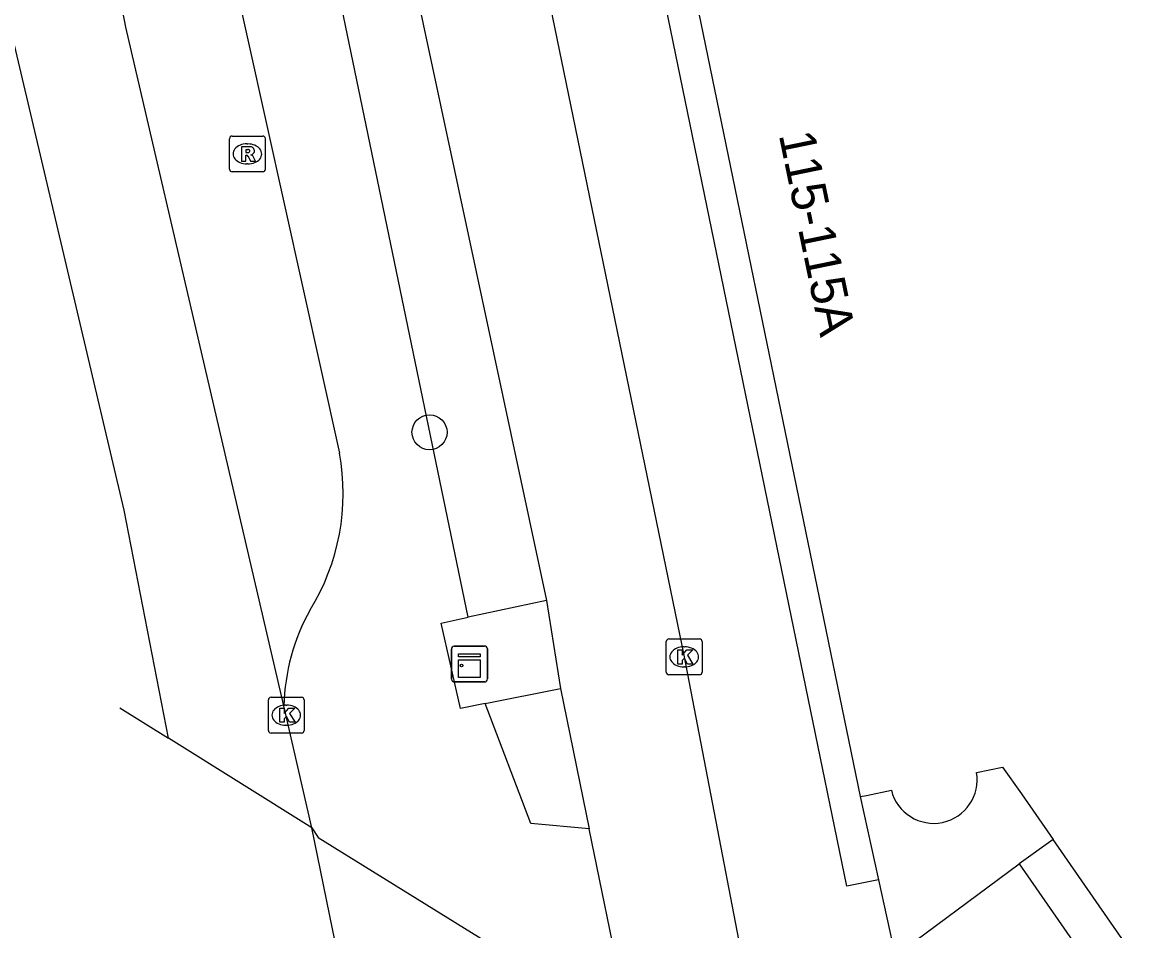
# Model space of a CAD drawing. Extents: x 163010 to 163853, y 382793 to 383982.
# Drawn here: x 163120.05 to 163151.34, y 383632.68 to 383658.04 of the extents above; entities that cross this region are included whole.
import ezdxf

# ---------------------------------------------------------------- set-up
doc = ezdxf.new("R2010")
doc.units = 0
for name, color, linetype in [('IMGEO_Berm_groen', 7, 'Continuous'), ('IMGEO_Boom', 7, 'Continuous'), ('IMGEO_Fietspad_open', 7, 'Continuous'), ('IMGEO_Groenvoorziening', 7, 'Continuous'), ('IMGEO_Kast', 7, 'Continuous'), ('IMGEO_Kolk', 7, 'Continuous'), ('IMGEO_Pand', 7, 'Continuous'), ('IMGEO_Pand_nummerreeks', 7, 'Continuous'), ('IMGEO_Rijbaan_regionaal_gesloten', 7, 'Continuous'), ('IMGEO_Rioolput', 7, 'Continuous'), ('IMGEO_Voetpad_open', 7, 'Continuous')]:
    doc.layers.add(name, color=color, linetype=linetype)

msp = doc.modelspace()

# ---------------------------------------------------------------- linework, layer by layer
at = {"layer": 'IMGEO_Berm_groen'}
for points in [[(163132.489, 383641.432), (163127.806, 383664.072), (163129.76, 383664.91)], [(163132.962, 383639.024), (163132.275, 383638.887), (163131.741, 383641.272), (163132.489, 383641.432)], [(163135.865, 383635.53), (163134.238, 383635.67), (163132.962, 383639.024)]]:
    msp.add_lwpolyline(points, dxfattribs=at)
at = {"layer": 'IMGEO_Boom'}
msp.add_circle((163131.412, 383646.599), 0.489, dxfattribs=at)
at = {"layer": 'IMGEO_Fietspad_open'}
for points in [[(163132.87, 383667.8), (163133.93, 383662.62), (163138.518, 383640.326), (163140.87, 383628.079), (163141.612, 383624.451)], [(163129.76, 383664.91), (163134.679, 383641.902)], [(163134.679, 383641.902), (163135.064, 383639.444)], [(163135.064, 383639.444), (163135.865, 383635.53)], [(163136.803, 383630.948), (163135.865, 383635.53)]]:
    msp.add_lwpolyline(points, dxfattribs=at)
at = {"layer": 'IMGEO_Groenvoorziening'}
for points in [[(163134.679, 383641.902), (163132.489, 383641.432)], [(163132.962, 383639.024), (163135.064, 383639.444)]]:
    msp.add_lwpolyline(points, dxfattribs=at)
at = {"layer": 'IMGEO_Kast'}
for p, q in [((163132.101, 383640.625), (163132.942, 383640.625)), ((163132.942, 383640.625), (163132.101, 383640.625)), ((163132.026, 383639.7), (163132.026, 383640.541)), ((163132.026, 383640.541), (163132.026, 383639.7)), ((163133.026, 383640.55), (163133.026, 383639.709)), ((163133.026, 383639.709), (163133.026, 383640.55)), ((163132.951, 383639.625), (163132.11, 383639.625)), ((163132.11, 383639.625), (163132.951, 383639.625))]:
    msp.add_line(p, q, dxfattribs=at)
for points in [[(163132.221, 383640.415), (163132.821, 383640.415), (163132.821, 383640.33), (163132.221, 383640.33), (163132.221, 383640.415)], [(163132.221, 383640.24), (163132.821, 383640.24), (163132.821, 383639.751), (163132.221, 383639.751), (163132.221, 383640.24)]]:
    msp.add_lwpolyline(points, dxfattribs=at)
msp.add_circle((163132.305, 383640.089), 0.0377, dxfattribs=at)
for centre, start, end in [((163132.104, 383640.547), 92.4484, 184.2845), ((163132.104, 383640.547), 92.4484, 184.2845), ((163132.948, 383640.547), 2.4484, 94.2845), ((163132.948, 383640.547), 2.4484, 94.2845), ((163132.104, 383639.703), 182.4484, 274.2845), ((163132.104, 383639.703), 182.4484, 274.2845), ((163132.948, 383639.703), 272.4484, 4.2845), ((163132.948, 383639.703), 272.4484, 4.2845)]:
    msp.add_arc(centre, 0.0779, start, end, dxfattribs=at)
at = {"layer": 'IMGEO_Kolk'}
for p, q in [((163138.018, 383639.9), (163138.018, 383640.752)), ((163138.093, 383640.826), (163138.945, 383640.826)), ((163138.506, 383640.606), (163138.531, 383640.606)), ((163139.019, 383640.752), (163139.019, 383639.9)), ((163138.529, 383640.046), (163138.504, 383640.046)), ((163138.945, 383639.826), (163138.093, 383639.826)), ((163126.915, 383638.273), (163126.915, 383639.125)), ((163126.99, 383639.199), (163127.842, 383639.199)), ((163127.916, 383639.125), (163127.916, 383638.273)), ((163127.403, 383638.979), (163127.428, 383638.979)), ((163127.426, 383638.419), (163127.401, 383638.419)), ((163127.842, 383638.199), (163126.99, 383638.199))]:
    msp.add_line(p, q, dxfattribs=at)
for points in [[(163138.018, 383639.9), (163138.018, 383640.752)], [(163138.093, 383640.826), (163138.945, 383640.826)], [(163139.019, 383640.752), (163139.019, 383639.9)], [(163138.339, 383640.526), (163138.462, 383640.526), (163138.462, 383640.375), (163138.592, 383640.526), (163138.756, 383640.526), (163138.61, 383640.375), (163138.763, 383640.126), (163138.611, 383640.126), (163138.526, 383640.29), (163138.462, 383640.223), (163138.462, 383640.126), (163138.339, 383640.126), (163138.339, 383640.526)], [(163138.945, 383639.826), (163138.093, 383639.826)], [(163126.915, 383638.273), (163126.915, 383639.125)], [(163126.99, 383639.199), (163127.842, 383639.199)], [(163127.916, 383639.125), (163127.916, 383638.273)], [(163127.236, 383638.899), (163127.359, 383638.899), (163127.359, 383638.748), (163127.489, 383638.899), (163127.653, 383638.899), (163127.507, 383638.748), (163127.66, 383638.499), (163127.508, 383638.499), (163127.423, 383638.663), (163127.359, 383638.596), (163127.359, 383638.499), (163127.236, 383638.499), (163127.236, 383638.899)], [(163127.842, 383638.199), (163126.99, 383638.199)]]:
    msp.add_lwpolyline(points, dxfattribs=at)
for centre, start, end in [((163138.095, 383640.75), 91.552, 178.448), ((163138.095, 383640.75), 91.552, 178.448), ((163138.943, 383640.75), 1.552, 88.448), ((163138.943, 383640.75), 1.552, 88.448), ((163138.095, 383639.902), 181.552, 268.448), ((163138.095, 383639.902), 181.552, 268.448), ((163138.943, 383639.902), 271.552, 358.448), ((163138.943, 383639.902), 271.552, 358.448), ((163126.992, 383639.123), 91.552, 178.448), ((163126.992, 383639.123), 91.552, 178.448), ((163127.84, 383639.123), 1.552, 88.448), ((163127.84, 383639.123), 1.552, 88.448), ((163126.992, 383638.275), 181.552, 268.448), ((163126.992, 383638.275), 181.552, 268.448), ((163127.84, 383638.275), 271.552, 358.448), ((163127.84, 383638.275), 271.552, 358.448)]:
    msp.add_arc(centre, 0.0765, start, end, dxfattribs=at)
for centre, major_axis, ratio, start_param, end_param in [((163138.505, 383640.326), (-0.387, 0.002), 0.722429, 4.712389, 7.853982), ((163138.53, 383640.326), (-0.39, 0.002), 0.717154, 1.570796, 4.712389), ((163127.402, 383638.699), (-0.387, 0.002), 0.722429, 4.712389, 7.853982), ((163127.427, 383638.699), (-0.39, 0.002), 0.717154, 1.570796, 4.712389)]:
    msp.add_ellipse(centre, major_axis=major_axis, ratio=ratio, start_param=start_param, end_param=end_param, dxfattribs=at)
at = {"layer": 'IMGEO_Pand'}
for points in [[(163155.521, 383656.535), (163154.091, 383663.452), (163153.077, 383668.348), (163137.52, 383665.124), (163143.424, 383636.43)], [(163146.672, 383637.101), (163147.397, 383637.251), (163147.93, 383636.5), (163148.814, 383635.232)], [(163143.424, 383636.43), (163143.6, 383636.454), (163144.3, 383636.603)], [(163159.989, 383619.101), (163148.814, 383635.232)]]:
    msp.add_lwpolyline(points, dxfattribs=at)
msp.add_arc((163145.478, 383636.892), 1.213, 193.7705, 9.9435, dxfattribs=at)
at = {"layer": 'IMGEO_Rijbaan_regionaal_gesloten'}
for points in [[(163124.134, 383638.055), (163122.891, 383644.423), (163116.136, 383673.057), (163105.471, 383721.431), (163099.604, 383748.287), (163093.737, 383771.763), (163088.772, 383789.05)], [(163127.351, 383638.961), (163122.939, 383657.907), (163120.81, 383669.01)], [(163125.832, 383659.87), (163128.9, 383646.018)], [(163122.773, 383638.9), (163124.134, 383638.055)], [(163128.13, 383635.558), (163127.351, 383638.961)], [(163128.13, 383635.558), (163124.134, 383638.055)], [(163128.98, 383631.388), (163128.935, 383631.609), (163128.706, 383632.73), (163128.13, 383635.558)]]:
    msp.add_lwpolyline(points, dxfattribs=at)
for centre, radius, start, end in [((163122.822, 383644.89), 6.182, 328.2568, 10.5102), ((163133.096, 383638.836), 5.746, 150.8179, 178.7551)]:
    msp.add_arc(centre, radius, start, end, dxfattribs=at)
at = {"layer": 'IMGEO_Rioolput'}
for p, q in [((163125.83, 383653.942), (163125.83, 383654.794)), ((163125.905, 383654.868), (163126.757, 383654.868)), ((163126.831, 383654.794), (163126.831, 383653.942)), ((163126.318, 383654.648), (163126.343, 383654.648)), ((163126.341, 383654.088), (163126.316, 383654.088)), ((163126.757, 383653.868), (163125.905, 383653.868))]:
    msp.add_line(p, q, dxfattribs=at)
for points in [[(163125.83, 383653.942), (163125.83, 383654.794)], [(163125.905, 383654.868), (163126.757, 383654.868)], [(163126.831, 383654.794), (163126.831, 383653.942)], [(163126.419, 383654.566), (163126.167, 383654.568), (163126.167, 383654.168)], [(163126.345, 383654.487), (163126.291, 383654.487), (163126.291, 383654.406)], [(163126.291, 383654.406), (163126.343, 383654.406)], [(163126.167, 383654.168), (163126.291, 383654.168), (163126.291, 383654.33), (163126.302, 383654.33)], [(163126.349, 383654.301), (163126.42, 383654.168), (163126.56, 383654.168), (163126.495, 383654.294)], [(163126.757, 383653.868), (163125.905, 383653.868)]]:
    msp.add_lwpolyline(points, dxfattribs=at)
for centre, radius, start, end in [((163125.907, 383654.792), 0.0765, 91.552, 178.448), ((163125.907, 383654.792), 0.0765, 91.552, 178.448), ((163126.755, 383654.792), 0.0765, 1.552, 88.448), ((163126.755, 383654.792), 0.0765, 1.552, 88.448), ((163126.327, 383654.595), 0.19, 274.7715, 282.9687), ((163126.351, 383654.391), 0.0964, 77.0061, 93.1865), ((163126.365, 383654.448), 0.0378, 276.6634, 79.6772), ((163126.418, 383654.456), 0.109, 350.3612, 89.416), ((163126.416, 383654.456), 0.112, 277.5842, 350.9817), ((163126.301, 383654.277), 0.0533, 26.0293, 88.6989), ((163126.4, 383654.241), 0.108, 29.5134, 73.7905), ((163125.907, 383653.944), 0.0765, 181.552, 268.448), ((163125.907, 383653.944), 0.0765, 181.552, 268.448), ((163126.755, 383653.944), 0.0765, 271.552, 358.448), ((163126.755, 383653.944), 0.0765, 271.552, 358.448)]:
    msp.add_arc(centre, radius, start, end, dxfattribs=at)
for centre, major_axis, ratio, start_param, end_param in [((163126.317, 383654.368), (-0.387, 0.002), 0.722429, 4.712389, 7.853982), ((163126.342, 383654.368), (-0.39, 0.002), 0.717154, 1.570796, 4.712389)]:
    msp.add_ellipse(centre, major_axis=major_axis, ratio=ratio, start_param=start_param, end_param=end_param, dxfattribs=at)
at = {"layer": 'IMGEO_Voetpad_open'}
for points in [[(163143.938, 383634.098), (163143.054, 383633.923), (163136.465, 383666.013)], [(163143.424, 383636.43), (163143.938, 383634.098)], [(163128.13, 383635.558), (163128.302, 383635.284), (163136.003, 383630.509)], [(163148.814, 383635.232), (163147.862, 383634.546)], [(163143.938, 383634.098), (163144.401, 383631.977), (163147.862, 383634.546)], [(163147.862, 383634.546), (163159.054, 383618.417), (163159.989, 383619.101)]]:
    msp.add_lwpolyline(points, dxfattribs=at)

# ---------------------------------------------------------------- texts
at = {"layer": 'IMGEO_Pand_nummerreeks'}
msp.add_text('115-115A', height=1, rotation=281.6251, dxfattribs=at).set_placement((163141.154, 383654.905))

doc.saveas('drawing.dxf')
